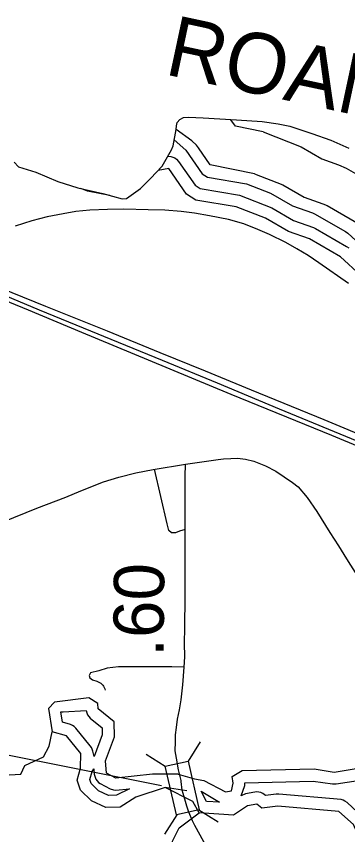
# Model space of a CAD drawing. Extents: x 2290615 to 2522933, y 819489 to 1012715.
# Drawn here: x 2361218 to 2364512, y 989597 to 997725 of the extents above; entities that cross this region are included whole.
import ezdxf

# ---------------------------------------------------------------- set-up
doc = ezdxf.new("R2010")
doc.units = 0
for name, color, linetype in [('Exist Boundary Political CountyLine', 7, 'Continuous'), ('Exist Hydrographic Buffer Line', 7, 'Continuous'), ('Exist Hydrographic Creek Single Shore', 7, 'Continuous'), ('Exist Hydrographic Lake Shore', 7, 'Continuous'), ('Exist Hydrographic Lake Shore Label', 7, 'Continuous'), ('Exist Hydrographic Misc Water Feature', 7, 'Continuous'), ('Exist Railroad Mainline', 7, 'Continuous'), ('Exist Road Non-System Type 51', 7, 'Continuous'), ('Exist Road Secondary Mileage Hundredths English Label', 7, 'Continuous'), ('Exist Road Secondary Structure Standard Bridge CELL', 7, 'Continuous'), ('Exist Road Secondary Structure Standard Bridge Number Label', 7, 'Continuous'), ('Exist Road Secondary Type 51 Attributed', 7, 'Continuous'), ('Exist Utilities Electrical Transmission Line', 7, 'Continuous')]:
    doc.layers.add(name, color=color, linetype=linetype)

msp = doc.modelspace()

# ---------------------------------------------------------------- linework, layer by layer
at = {"layer": 'Exist Boundary Political CountyLine'}
msp.add_lwpolyline([(2361197, 996277.3), (2361239.2, 996229.1), (2361410.9, 996177.9), (2361629.3, 996085.9), (2361828.1, 996022.6), (2362078.1, 995965.4), (2362270.9, 995911.1), (2362313.1, 995914.1), (2362451.7, 996016.6), (2362551.1, 996113.1), (2362668.6, 996236.7), (2362761.8, 996399.7), (2362775.7, 996438.1), (2362807.4, 996600.2), (2362809.1, 996638.4), (2362816.7, 996670.5), (2362844.3, 996700.6), (2362880, 996719.1), (2362930, 996723.8), (2363076, 996717.6), (2363406.2, 996695.5), (2363662.6, 996680.4), (2363820.7, 996658.4), (2363936.9, 996633.9), (2364155.9, 996562.5), (2364344.5, 996494.8), (2364523.4, 996414.8)], dxfattribs=at)
at = {"layer": 'Exist Hydrographic Buffer Line'}
for points in [[(2363670.7, 996577.8), (2363396.3, 996633.1), (2363370.1, 996670.7), (2363348.2, 996699.4)], [(2363586.8, 996161.8), (2363145.5, 996250.8), (2363027.4, 996420.3), (2363007.9, 996445.7), (2362963.6, 996490.1), (2362807.2, 996599.4)], [(2363670.7, 996577.8), (2364049.3, 996430.1), (2364256.6, 996309.7), (2364421.6, 996251.7), (2364497.6, 996217.5), (2364868.1, 996005.2), (2364950.1, 995945.5), (2365257.2, 995663.5), (2365482.4, 995676.8), (2365610.6, 995665.3), (2365749.4, 995628.2), (2365866.5, 995571.2), (2366141.7, 995394.4), (2366307.4, 995249.3), (2366532.9, 995184.4), (2366625.8, 995146.2), (2366840, 995029.1), (2366955.2, 994939.4), (2367238.9, 994635.1)], [(2362787.7, 996499.3), (2362901.6, 996396.9), (2363065.8, 996161.3), (2363117.1, 996128.6), (2363506.9, 996061.6)], [(2362724.8, 996335), (2362753, 996332.5), (2362773.1, 996327.1), (2362792.2, 996318.2), (2362809.4, 996306.2)], [(2362809.4, 996306.2), (2362830.7, 996283), (2362995, 996047.4), (2363046.2, 996014.7), (2363436, 995947.7)], [(2363586.8, 996161.8), (2363867.3, 996052.4), (2364080.7, 995928.4), (2364266.4, 995863.1), (2364307.6, 995844.6), (2364640.4, 995653.9), (2364684.8, 995621.5), (2365048.9, 995287.2), (2365167.9, 995239.5), (2365476.1, 995257.6), (2365537.4, 995252.1), (2365602.6, 995234.7), (2365661.4, 995206.1), (2365889.6, 995059.5), (2366102.1, 994873.3), (2366395.1, 994789.1), (2366445.4, 994768.4), (2366609.8, 994678.5), (2366672.1, 994630), (2366811.7, 994480.2), (2366846.5, 994430.1), (2366902.9, 994308.9)], [(2363506.9, 996061.6), (2363745.3, 995969.7), (2363962.4, 995843.5), (2364160.7, 995773.8), (2364180.8, 995764.8), (2364490.6, 995587.2), (2364512.1, 995571.5), (2364899.9, 995215.5), (2365114.8, 995129.4), (2365460.9, 995149.7), (2365481.6, 995147.9), (2365501.9, 995142.4), (2365525.3, 995131), (2365725, 995002.8), (2365966, 994791.7), (2366300, 994695.6), (2366324.4, 994685.6), (2366458.5, 994612.3), (2366587.2, 994522.7), (2366694.1, 994394.6), (2366730.3, 994225.9)], [(2363436, 995947.7), (2363756.6, 995822.7), (2363973.7, 995696.5), (2364172, 995626.8), (2364192.1, 995617.8), (2364501.9, 995440.2), (2364523.4, 995424.5)], [(2361991.1, 990374.1), (2361978.5, 990424.8), (2361973, 990445), (2361964.4, 990464), (2361952.9, 990480.4), (2361808.8, 990655), (2361793.6, 990670.6), (2361776.4, 990682.6), (2361757.3, 990691.4), (2361677.3, 990714.3), (2361658.9, 990816.8), (2361684.3, 990818.2), (2361911.3, 990831), (2361917.6, 990806.5), (2361926.3, 990787.6), (2361938.4, 990770.5), (2361953.1, 990755.6), (2362071, 990658.9), (2362072, 990589.6), (2361991.1, 990374.1)], [(2362134.2, 989986.5), (2362035.5, 990032.5), (2361960.9, 990105.3), (2361947.8, 990143.4), (2361970.1, 990224.1), (2361989.6, 990252), (2361992.7, 990198.9), (2361999.7, 990166.5), (2362008.3, 990147.5), (2362020.4, 990130.4), (2362035.1, 990115.6), (2362052.4, 990103.6), (2362149.6, 990052.5), (2362184.6, 990040.6), (2362205.3, 990038.8), (2362343.9, 990053), (2362213.9, 989987.9), (2362134.2, 989986.5)], [(2364660.4, 989775.2), (2364505.6, 989916), (2364485.3, 989930.7), (2364466.4, 989939.5), (2364446.1, 989944.9), (2363826.9, 990000), (2363801.7, 989999.6), (2363694.4, 989986.2), (2363668.4, 990005.4), (2363649.3, 990014.2), (2363629.2, 990019.7), (2363608.3, 990021.4), (2363587.6, 990019.7), (2363494.7, 990002.5), (2363453.7, 989983.1), (2363489.8, 990083.7), (2363490.8, 990110.5), (2364170.3, 990129.7), (2364361, 990100.2), (2364398.6, 990100.3), (2364614.7, 990135.5)], [(2363238.8, 989919.2), (2363108.4, 989927.6), (2363054.5, 990027.5), (2363238.8, 989919.2)]]:
    msp.add_lwpolyline(points, dxfattribs=at)
at = {"layer": 'Exist Hydrographic Creek Single Shore'}
msp.add_lwpolyline([(2360568.4, 989799.2), (2360808.3, 989927.3), (2360989.4, 990135), (2361088.4, 990188.3), (2361263.3, 990198.8), (2361303.3, 990282.5), (2361486.4, 990368.9), (2361543.4, 990476.2), (2361574.4, 990618.7)], dxfattribs=at)
at = {"layer": 'Exist Hydrographic Lake Shore'}
for points in [[(2367219.3, 993769.5), (2366867.4, 993883.1), (2366775.3, 993964.7), (2366558.4, 994001.7), (2366515.3, 994078.8), (2366521.3, 994243.1), (2366412.4, 994360.1), (2366278.3, 994433.4), (2365918.2, 994536.7), (2365657.2, 994765.6), (2365472.2, 994882.8), (2365106.2, 994861.1), (2364846.2, 994965.3), (2364442.2, 995336), (2364132.2, 995513.6), (2363923.3, 995587.1), (2363696.3, 995719), (2363403.2, 995831.6), (2363002.2, 995900.4), (2362910.3, 995959), (2362732.3, 996214.4), (2362628.7, 996194.7)], [(2362148.5, 995945.6), (2361926.3, 995987.5), (2361858.5, 996015.7)], [(2362825.3, 990199), (2362571.3, 990196.9), (2362205.3, 990158.8), (2362112.4, 990207.6), (2362103.4, 990331.8), (2362192.4, 990568.6), (2362190.4, 990716.2), (2362030.4, 990847.6), (2362029.4, 990900), (2361937.3, 990955.4), (2361596.3, 990911.7), (2361538.3, 990850.3), (2361574.4, 990618.7)], [(2362697.5, 990064.1), (2362407.3, 989970.1), (2362250.4, 989868.5), (2362108.3, 989866), (2361966.4, 989932.3), (2361856.3, 990039.4), (2361822.3, 990139.7), (2361854.3, 990256), (2361860.4, 990404), (2361716.3, 990578.6), (2361574.4, 990618.7)], [(2362825.3, 990199), (2362988.4, 990151.7), (2363080.3, 990135.7), (2363298.5, 990023.2), (2363356.3, 990032.3), (2363372.3, 990108.3), (2363363.5, 990173.6), (2363462.3, 990233.5), (2364178.3, 990249.9), (2364379.3, 990218.8), (2364595.4, 990253.9), (2364686.5, 990297.1), (2364784.5, 990432.4), (2364851.3, 990474.6), (2364950.4, 990475.4), (2365151.3, 990404.8), (2365383.4, 990506.3), (2365508.3, 990508.2), (2365784.3, 990427.7), (2366268.4, 990391.7)], [(2363034.4, 989812.1), (2362972.5, 989926.4), (2362697.5, 990064.1)], [(2364964.5, 989317.1), (2364872.4, 989349.4), (2364837.4, 989492.5), (2364745.3, 989564.1), (2364603.4, 989620.7), (2364568.4, 989698), (2364425.4, 989826.8), (2363816.4, 989880.4), (2363658.3, 989860.8), (2363608.3, 989901.4), (2363516.4, 989884.5), (2363376.4, 989790.1), (2363034.4, 989812.1)]]:
    msp.add_lwpolyline(points, dxfattribs=at)
at = {"layer": 'Exist Hydrographic Misc Water Feature'}
msp.add_line((2362914.4, 990033.7), (2362697.5, 990064.1), dxfattribs=at)
msp.add_lwpolyline([(2363400.6, 984308.8), (2363029.4, 984644.8), (2362878.5, 984760.1), (2362560.5, 984822.5), (2362460.4, 984864.3), (2362249.4, 985118.2), (2362171.5, 985344.9), (2362146.5, 985360.3), (2362085.4, 985590.8), (2362072.5, 985918.5), (2362176.4, 986326.7), (2362394.4, 986887.1), (2362446.5, 987447.3), (2362766.4, 988550.4), (2362780.5, 988708.5), (2362770.5, 989532.1), (2362836.5, 989666.1), (2363034.4, 989812.1)], dxfattribs=at)
at = {"layer": 'Exist Railroad Mainline'}
msp.add_lwpolyline([(2364519.5, 995071.2), (2364225, 995277.6), (2364118.2, 995348.4), (2364007.3, 995416.9), (2363896.7, 995479.6), (2363735.8, 995557.6), (2363619.3, 995608.2), (2363478.5, 995664.7), (2363328, 995708.7), (2363137.6, 995744.5), (2362987.4, 995770.7), (2362855.3, 995787.1), (2362693.1, 995799), (2362529, 995803.1), (2362287, 995810.1), (2362123.1, 995806.2), (2361947.2, 995800.1), (2361807.5, 995786.4), (2361681.7, 995765), (2361524.1, 995735.1), (2361372.7, 995693.2), (2361205.4, 995639.3)], dxfattribs=at)
at = {"layer": 'Exist Road Non-System Type 51'}
for points in [[(2362897.1, 992627), (2362839.2, 992612.5), (2362799.1, 992594.6), (2362758.9, 992594.6), (2362735.1, 992617), (2362715.7, 992685.5), (2362591.3, 993227.3)], [(2362886.7, 991260.8), (2362763.9, 991262.4), (2362511, 991262.4), (2362366.7, 991263.8), (2362234.3, 991263.8), (2362121.2, 991250.4), (2362036.4, 991225.1), (2361954.6, 991202.8), (2361941.2, 991179), (2361948.6, 991155.2), (2361973.9, 991135.8), (2362017.1, 991122.4), (2362058.7, 991101.6), (2362076.6, 991082.2), (2362084, 991070.3), (2362095.9, 991046.5), (2362100.4, 991031.6)]]:
    msp.add_lwpolyline(points, dxfattribs=at)
at = {"layer": 'Exist Road Secondary Structure Standard Bridge CELL'}
for p, q in [((2363045.5, 990519.7), (2362924.8, 990328.2)), ((2362507.4, 990397.7), (2362698.9, 990277)), ((2362812.5, 989794.4), (2362691.8, 989602.9)), ((2363033.3, 989844.4), (2363224.8, 989723.7))]:
    msp.add_line(p, q, dxfattribs=at)
msp.add_lwpolyline([(2362924.8, 990328.2), (2363034.4, 989844.7), (2362808.5, 989793.5), (2362698.9, 990277)], close=True, dxfattribs=at)
at = {"layer": 'Exist Road Secondary Structure Standard Bridge Number Label'}
msp.add_line((2362660.6, 990081.4), (2360432, 990527.1), dxfattribs=at)
at = {"layer": 'Exist Road Secondary Type 51 Attributed'}
for points in [[(2362900.2, 993277.1), (2363131.6, 993310.5), (2363225.3, 993323.9), (2363277.4, 993329.9), (2363350.3, 993334.4), (2363415.8, 993335.8), (2363496.1, 993326.9), (2363579.4, 993307.6), (2363694, 993259.9), (2363798.1, 993206.3), (2363964.7, 993093.2), (2364020.6, 993050.9), (2364109.8, 992946.7), (2364205.1, 992808.2), (2364333, 992599.8), (2364420.8, 992464.3), (2364500.5, 992337.4), (2364603.2, 992175.2)], [(2361088.1, 992703.3), (2361422, 992838.3), (2361709.2, 992948.5), (2361859.4, 993012.5), (2362085.1, 993103), (2362235.4, 993149.2), (2362405, 993192.4), (2362577.6, 993225.1), (2362900.2, 993277.1)], [(2362856.5, 990126.4), (2362855.4, 990135.2), (2362828.7, 990242.4), (2362809.3, 990355.6), (2362795.9, 990428.5), (2362798.9, 990518.6), (2362800.4, 990588.6), (2362809.4, 990661.6), (2362821.3, 990744.9), (2362839.1, 990835.7), (2362855.4, 990937.7), (2362871.8, 991083.6), (2362886.7, 991260.8), (2362892.6, 991362), (2362888.2, 991500.5), (2362892.6, 991652.4), (2362895.6, 991957.6), (2362897.1, 992420.9), (2362897.1, 992724.6), (2362897.1, 993011.3), (2362897.1, 993155.7), (2362900.2, 993277.1)], [(2363119.8, 989460.9), (2362990.7, 989686.6), (2362968.4, 989735.7), (2362931.2, 989820.6), (2362911.8, 989880.2), (2362885, 989972.5), (2362867.3, 990038.5), (2362856.5, 990126.4)]]:
    msp.add_lwpolyline(points, dxfattribs=at)
at = {"layer": 'Exist Utilities Electrical Transmission Line'}
for points in [[(2360484.1, 995258.6), (2361508.8, 994847.2), (2362119.6, 994602.5), (2362644.2, 994386.8), (2363096.2, 994202.3), (2363552.4, 994015.8), (2364275.7, 993720.6), (2364776.2, 993512.6), (2365322.6, 993295.2), (2365774.7, 993108.7), (2366425.9, 992842.6), (2366773.7, 992696.8), (2367046.9, 992588.2), (2367440.9, 992418.9), (2367671.8, 992327.7)], [(2360501.3, 995150.9), (2361335.2, 994811), (2361865.9, 994587.5), (2362352.2, 994387.4), (2363350.9, 993971.5), (2364351.6, 993563.6), (2365155.4, 993229.3), (2366206.5, 992793.9), (2367100.8, 992424.9), (2367532.9, 992244), (2367673.6, 992185.7)], [(2360892.6, 995041.7), (2361445.4, 994808.3), (2362666.9, 994311.1), (2363213.6, 994083.7), (2363830.6, 993825.1), (2365544.7, 993121.9), (2366240, 992832.3), (2367114.2, 992474.9), (2367576.3, 992284.6), (2367672.8, 992253.7)]]:
    msp.add_lwpolyline(points, dxfattribs=at)

# ---------------------------------------------------------------- texts
at = {"layer": 'Exist Hydrographic Lake Shore Label'}
msp.add_text('ROANOKE', height=600, rotation=347.93478, dxfattribs=at).set_placement((2362679.3, 997151.8))
at = {"layer": 'Exist Road Secondary Mileage Hundredths English Label'}
msp.add_text('.60', height=500, rotation=89.44139, dxfattribs=at).set_placement((2362680.3, 991363))

doc.saveas('drawing.dxf')
